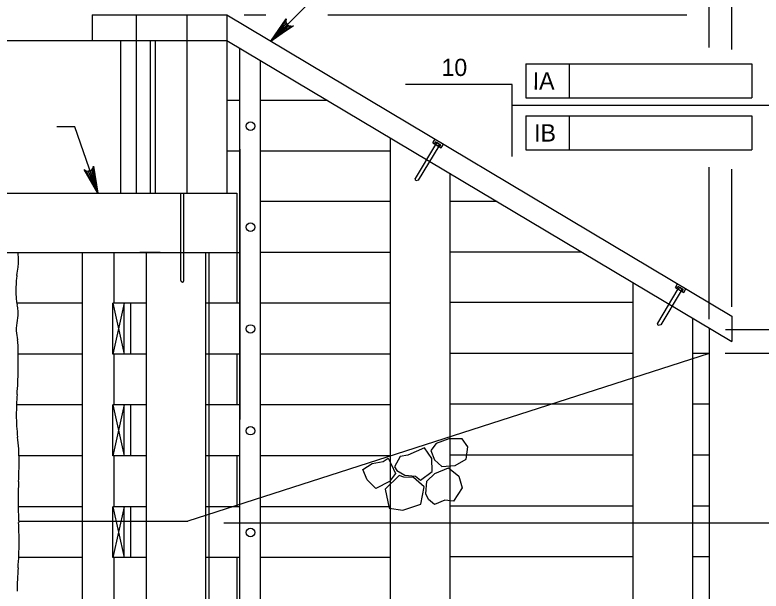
# Model space of a CAD drawing. Extents: x 638304 to 640306, y 296653 to 298435.
# Drawn here: x 638809.2 to 638938.9, y 296755.1 to 296855.2 of the extents above; entities that cross this region are included whole.
import ezdxf

# ---------------------------------------------------------------- set-up
doc = ezdxf.new("R2010")
doc.units = 0
for name, color, linetype in [('4', 7, 'Continuous'), ('Level 4', 7, 'Continuous'), ('Level 5', 7, 'Continuous')]:
    doc.layers.add(name, color=color, linetype=linetype)

# ---------------------------------------------------------------- blocks, each defined once
blk = doc.blocks.new('ROCK')
at = {"layer": '4'}
for points in [[(2.36725, 1.088), (2.2065, 0.82625), (2.378625, 0.506625), (2.66975, 0.3095), (3.128875, 0.403375), (3.48475, 0.6775), (3.4915, 1.123375), (3.25625, 1.36725), (2.783625, 1.308375)], [(1.10175, -0.02725), (1.4015, -0.159125), (1.78825, -0.148875), (1.980875, -0.266), (2.343375, 0.09475), (2.27875, 0.5505), (1.969375, 0.883), (1.4225, 0.553625), (1.152875, 0.479), (1.0105, 0.082)], [(0.74675, 0.359875), (0.882, 0.16), (1.072875, -0.144), (0.892, -0.457375), (0.448125, -0.758625), (0.1, -0.49325), (-0.095, -0.146375), (0.202875, 0.1025), (0.579125, 0.219875)], [(2.231375, -0.71725), (2.2025, -0.266375), (2.45475, 0.037125), (2.9085, 0.28875), (3.2995, 0.047625), (3.46875, -0.344), (3.231625, -0.855), (2.92, -0.860375), (2.5765, -1.054625), (2.340375, -0.904375)], [(1.2085, -0.192875), (0.778375, -0.737625), (1.008375, -1.391375), (1.48725, -1.396875), (2.09825, -1.106625), (2.133375, -0.486375), (1.723125, -0.203375), (1.37425, -0.239875)]]:
    blk.add_lwpolyline(points, close=True, dxfattribs=at)

msp = doc.modelspace()

# ---------------------------------------------------------------- linework, layer by layer
at = {"layer": 'Level 4'}
for p, q in [((638822.66, 296855.23), (638846.03, 296855.23)), ((638822.66, 296855.23), (638822.66, 296850.8)), ((638830.27, 296855.23), (638830.27, 296824.28)), ((638839.06, 296855.23), (638839.06, 296850.8)), ((638846.03, 296855.23), (638933.79, 296802.9)), ((638846.03, 296855.23), (638846.03, 296850.8)), ((638800.23, 296850.8), (638846.03, 296850.8)), ((638827.53, 296850.8), (638827.53, 296824.28)), ((638832.73, 296850.8), (638832.73, 296824.28)), ((638833.57, 296850.8), (638833.57, 296824.28)), ((638839.06, 296850.8), (638839.06, 296824.28)), ((638846.03, 296850.8), (638933.79, 296798.48)), ((638846.03, 296850.8), (638846.03, 296824.28)), ((638848.27, 296770.13), (638848.27, 296849.47)), ((638851.9, 296771.3), (638851.9, 296847.31)), ((638848.27, 296840.35), (638846.03, 296840.35)), ((638863.56, 296840.35), (638851.9, 296840.35)), ((638874.45, 296833.86), (638874.45, 296777.16)), ((638881.85, 296833.01), (638882.23, 296833.64)), ((638882.12, 296832.85), (638882.27, 296833.11)), ((638882.43, 296833.13), (638883.12, 296832.71)), ((638882.46, 296833.1), (638882.46, 296833.1)), ((638882.47, 296833.09), (638882.47, 296833.09)), ((638882.48, 296833.09), (638882.48, 296833.09)), ((638882.48, 296833.07), (638882.48, 296833.07)), ((638882.49, 296833.08), (638882.49, 296833.08)), ((638882.49, 296833.06), (638882.49, 296833.06)), ((638882.49, 296833.05), (638882.49, 296833.05)), ((638882.51, 296833.07), (638882.51, 296833.07)), ((638882.51, 296833.06), (638882.51, 296833.06)), ((638882.52, 296833.07), (638882.52, 296833.07)), ((638882.52, 296833.05), (638882.52, 296833.05)), ((638882.53, 296833.06), (638882.53, 296833.06)), ((638882.55, 296833.05), (638882.55, 296833.05)), ((638882.29, 296832.74), (638878.76, 296826.82)), ((638882.86, 296832.41), (638879.32, 296826.49)), ((638881.85, 296833.01), (638883.29, 296832.15)), ((638883.03, 296832.3), (638882.12, 296832.85)), ((638882.49, 296832.98), (638882.34, 296832.71)), ((638882.5, 296833.04), (638882.5, 296833.04)), ((638882.5, 296833.02), (638882.5, 296833.02)), ((638882.5, 296833.01), (638882.5, 296833.01)), ((638882.5, 296832.99), (638882.5, 296832.99)), ((638882.5, 296832.99), (638882.5, 296832.99)), ((638882.51, 296833.02), (638882.51, 296833.02)), ((638882.51, 296832.98), (638882.51, 296832.98)), ((638882.52, 296833.03), (638882.52, 296833.03)), ((638882.52, 296833.01), (638882.52, 296833.01)), ((638882.52, 296833), (638882.52, 296833)), ((638882.53, 296833.04), (638882.53, 296833.04)), ((638882.53, 296833.04), (638882.53, 296833.04)), ((638882.53, 296833.02), (638882.53, 296833.02)), ((638882.53, 296833.01), (638882.53, 296833.01)), ((638882.53, 296832.99), (638882.53, 296832.99)), ((638882.54, 296833.02), (638882.54, 296833.02)), ((638882.54, 296833), (638882.54, 296833)), ((638882.54, 296832.98), (638882.54, 296832.98)), ((638882.55, 296833.03), (638882.55, 296833.03)), ((638882.56, 296833.04), (638882.56, 296833.04)), ((638882.56, 296833.02), (638882.56, 296833.02)), ((638882.56, 296833.01), (638882.56, 296833.01)), ((638882.56, 296832.99), (638882.56, 296832.99)), ((638882.57, 296833.03), (638882.57, 296833.03)), ((638882.57, 296833.02), (638882.57, 296833.02)), ((638882.57, 296833), (638882.57, 296833)), ((638882.57, 296832.98), (638882.57, 296832.98)), ((638882.58, 296833.01), (638882.58, 296833.01)), ((638882.58, 296832.99), (638882.58, 296832.99)), ((638882.59, 296833.03), (638882.59, 296833.03)), ((638882.6, 296833.02), (638882.6, 296833.02)), ((638882.6, 296833), (638882.6, 296833)), ((638882.6, 296832.98), (638882.6, 296832.98)), ((638882.61, 296833.01), (638882.61, 296833.01)), ((638882.61, 296833), (638882.61, 296833)), ((638882.61, 296832.98), (638882.61, 296832.98)), ((638882.62, 296833), (638882.62, 296833)), ((638882.62, 296832.99), (638882.62, 296832.99)), ((638882.64, 296833), (638882.64, 296833)), ((638882.64, 296832.98), (638882.64, 296832.98)), ((638882.65, 296832.99), (638882.65, 296832.99)), ((638882.65, 296832.97), (638882.65, 296832.97)), ((638882.66, 296832.98), (638882.66, 296832.98)), ((638882.67, 296832.97), (638882.67, 296832.97)), ((638882.69, 296832.97), (638882.69, 296832.97)), ((638882.7, 296832.96), (638882.7, 296832.96)), ((638882.71, 296832.95), (638882.71, 296832.95)), ((638882.95, 296832.7), (638882.79, 296832.44)), ((638882.82, 296832.88), (638882.82, 296832.88)), ((638882.84, 296832.87), (638882.84, 296832.87)), ((638882.85, 296832.87), (638882.85, 296832.87)), ((638882.86, 296832.86), (638882.86, 296832.86)), ((638882.87, 296832.84), (638882.87, 296832.84)), ((638882.88, 296832.85), (638882.88, 296832.85)), ((638882.89, 296832.85), (638882.89, 296832.85)), ((638882.89, 296832.83), (638882.89, 296832.83)), ((638882.9, 296832.84), (638882.9, 296832.84)), ((638882.9, 296832.82), (638882.9, 296832.82)), ((638882.9, 296832.8), (638882.9, 296832.8)), ((638882.91, 296832.83), (638882.91, 296832.83)), ((638882.91, 296832.81), (638882.91, 296832.81)), ((638882.91, 296832.8), (638882.91, 296832.8)), ((638882.92, 296832.81), (638882.92, 296832.81)), ((638882.92, 296832.79), (638882.92, 296832.79)), ((638882.92, 296832.77), (638882.92, 296832.77)), ((638882.93, 296832.82), (638882.93, 296832.82)), ((638882.93, 296832.76), (638882.93, 296832.76)), ((638882.93, 296832.75), (638882.93, 296832.75)), ((638882.94, 296832.81), (638882.94, 296832.81)), ((638882.94, 296832.8), (638882.94, 296832.8)), ((638882.94, 296832.78), (638882.94, 296832.78)), ((638882.94, 296832.72), (638882.94, 296832.72)), ((638882.95, 296832.81), (638882.95, 296832.81)), ((638882.95, 296832.79), (638882.95, 296832.79)), ((638882.95, 296832.77), (638882.95, 296832.77)), ((638882.95, 296832.76), (638882.95, 296832.76)), ((638882.95, 296832.74), (638882.95, 296832.74)), ((638882.96, 296832.8), (638882.96, 296832.8)), ((638882.96, 296832.78), (638882.96, 296832.78)), ((638882.96, 296832.77), (638882.96, 296832.77)), ((638882.96, 296832.75), (638882.96, 296832.75)), ((638882.96, 296832.74), (638882.96, 296832.74)), ((638882.96, 296832.72), (638882.96, 296832.72)), ((638882.97, 296832.76), (638882.97, 296832.76)), ((638882.97, 296832.74), (638882.97, 296832.74)), ((638882.97, 296832.73), (638882.97, 296832.73)), ((638882.98, 296832.79), (638882.98, 296832.79)), ((638882.98, 296832.77), (638882.98, 296832.77)), ((638882.98, 296832.74), (638882.98, 296832.74)), ((638882.99, 296832.79), (638882.99, 296832.79)), ((638882.99, 296832.77), (638882.99, 296832.77)), ((638882.99, 296832.75), (638882.99, 296832.75)), ((638883, 296832.78), (638883, 296832.78)), ((638883, 296832.76), (638883, 296832.76)), ((638883, 296832.74), (638883, 296832.74)), ((638883.01, 296832.75), (638883.01, 296832.75)), ((638883.01, 296832.74), (638883.01, 296832.74)), ((638883.02, 296832.77), (638883.02, 296832.77)), ((638883.03, 296832.76), (638883.03, 296832.76)), ((638883.03, 296832.75), (638883.03, 296832.75)), ((638883.03, 296832.3), (638883.19, 296832.56)), ((638883.04, 296832.75), (638883.04, 296832.75)), ((638883.04, 296832.74), (638883.04, 296832.74)), ((638883.05, 296832.75), (638883.05, 296832.75)), ((638883.07, 296832.74), (638883.07, 296832.74)), ((638883.08, 296832.73), (638883.08, 296832.73)), ((638883.29, 296832.15), (638883.67, 296832.79)), ((638848.27, 296831.58), (638846.03, 296831.58)), ((638874.45, 296831.58), (638851.9, 296831.58)), ((638878.86, 296826.38), (638878.76, 296826.82)), ((638884.77, 296827.71), (638884.77, 296781.89)), ((638879.32, 296826.49), (638878.86, 296826.38)), ((638797.26, 296824.28), (638847.75, 296824.28)), ((638838.03, 296809.05), (638838.03, 296824.28)), ((638838.58, 296809.05), (638838.58, 296824.28)), ((638847.75, 296824.28), (638847.75, 296805.13)), ((638874.45, 296822.81), (638851.9, 296822.81)), ((638893.02, 296822.79), (638884.77, 296822.79)), ((638884.77, 296816.54), (638884.77, 296811.86)), ((638798.82, 296813.97), (638848.27, 296813.97)), ((638820.88, 296813.97), (638820.88, 296767.24)), ((638826.38, 296813.97), (638826.38, 296805.13)), ((638834.48, 296813.97), (638830.93, 296813.97)), ((638832.01, 296813.97), (638832.01, 296767.24)), ((638842.32, 296813.97), (638842.32, 296768.64)), ((638842.93, 296813.97), (638842.93, 296734.39)), ((638874.45, 296813.97), (638851.9, 296813.97)), ((638907.73, 296814.02), (638884.77, 296814.02)), ((638916.63, 296808.71), (638916.63, 296792.13)), ((638924.01, 296807.87), (638924.39, 296808.51)), ((638924.45, 296807.6), (638920.92, 296801.68)), ((638925.01, 296807.27), (638921.48, 296801.35)), ((638924.01, 296807.87), (638925.45, 296807.01)), ((638924.28, 296807.71), (638924.43, 296807.97)), ((638925.19, 296807.17), (638924.28, 296807.71)), ((638924.65, 296807.84), (638924.5, 296807.58)), ((638924.59, 296807.99), (638925.28, 296807.57)), ((638924.62, 296807.97), (638924.62, 296807.97)), ((638924.63, 296807.96), (638924.63, 296807.96)), ((638924.64, 296807.95), (638924.64, 296807.95)), ((638924.64, 296807.93), (638924.64, 296807.93)), ((638924.65, 296807.94), (638924.65, 296807.94)), ((638924.65, 296807.93), (638924.65, 296807.93)), ((638924.65, 296807.91), (638924.65, 296807.91)), ((638924.66, 296807.9), (638924.66, 296807.9)), ((638924.66, 296807.88), (638924.66, 296807.88)), ((638924.66, 296807.87), (638924.66, 296807.87)), ((638924.66, 296807.85), (638924.66, 296807.85)), ((638924.66, 296807.85), (638924.66, 296807.85)), ((638924.67, 296807.93), (638924.67, 296807.93)), ((638924.67, 296807.92), (638924.67, 296807.92)), ((638924.67, 296807.88), (638924.67, 296807.88)), ((638924.68, 296807.93), (638924.68, 296807.93)), ((638924.68, 296807.91), (638924.68, 296807.91)), ((638924.68, 296807.9), (638924.68, 296807.9)), ((638924.68, 296807.88), (638924.68, 296807.88)), ((638924.68, 296807.86), (638924.68, 296807.86)), ((638924.68, 296807.84), (638924.68, 296807.84)), ((638924.69, 296807.92), (638924.69, 296807.92)), ((638924.69, 296807.9), (638924.69, 296807.9)), ((638924.69, 296807.9), (638924.69, 296807.9)), ((638924.69, 296807.89), (638924.69, 296807.89)), ((638924.69, 296807.87), (638924.69, 296807.87)), ((638924.69, 296807.85), (638924.69, 296807.85)), ((638924.7, 296807.91), (638924.7, 296807.91)), ((638924.7, 296807.9), (638924.7, 296807.9)), ((638924.7, 296807.88), (638924.7, 296807.88)), ((638924.7, 296807.86), (638924.7, 296807.86)), ((638924.7, 296807.85), (638924.7, 296807.85)), ((638924.72, 296807.9), (638924.72, 296807.9)), ((638924.72, 296807.89), (638924.72, 296807.89)), ((638924.72, 296807.87), (638924.72, 296807.87)), ((638924.72, 296807.85), (638924.72, 296807.85)), ((638924.73, 296807.9), (638924.73, 296807.9)), ((638924.73, 296807.88), (638924.73, 296807.88)), ((638924.73, 296807.86), (638924.73, 296807.86)), ((638924.73, 296807.85), (638924.73, 296807.85)), ((638924.74, 296807.89), (638924.74, 296807.89)), ((638924.74, 296807.87), (638924.74, 296807.87)), ((638924.74, 296807.86), (638924.74, 296807.86)), ((638924.75, 296807.86), (638924.75, 296807.86)), ((638924.75, 296807.85), (638924.75, 296807.85)), ((638924.76, 296807.88), (638924.76, 296807.88)), ((638924.77, 296807.87), (638924.77, 296807.87)), ((638924.77, 296807.86), (638924.77, 296807.86)), ((638924.77, 296807.84), (638924.77, 296807.84)), ((638924.78, 296807.87), (638924.78, 296807.87)), ((638924.78, 296807.85), (638924.78, 296807.85)), ((638924.79, 296807.86), (638924.79, 296807.86)), ((638924.79, 296807.84), (638924.79, 296807.84)), ((638924.81, 296807.85), (638924.81, 296807.85)), ((638924.81, 296807.83), (638924.81, 296807.83)), ((638924.82, 296807.84), (638924.82, 296807.84)), ((638924.83, 296807.84), (638924.83, 296807.84)), ((638924.84, 296807.83), (638924.84, 296807.83)), ((638924.86, 296807.82), (638924.86, 296807.82)), ((638924.87, 296807.81), (638924.87, 296807.81)), ((638925.11, 296807.57), (638924.95, 296807.3)), ((638924.99, 296807.75), (638924.99, 296807.75)), ((638925, 296807.74), (638925, 296807.74)), ((638925.01, 296807.73), (638925.01, 296807.73)), ((638925.02, 296807.72), (638925.02, 296807.72)), ((638925.03, 296807.7), (638925.03, 296807.7)), ((638925.04, 296807.71), (638925.04, 296807.71)), ((638925.05, 296807.71), (638925.05, 296807.71)), ((638925.05, 296807.69), (638925.05, 296807.69)), ((638925.06, 296807.7), (638925.06, 296807.7)), ((638925.06, 296807.68), (638925.06, 296807.68)), ((638925.06, 296807.67), (638925.06, 296807.67)), ((638925.07, 296807.69), (638925.07, 296807.69)), ((638925.07, 296807.68), (638925.07, 296807.68)), ((638925.07, 296807.66), (638925.07, 296807.66)), ((638925.08, 296807.67), (638925.08, 296807.67)), ((638925.08, 296807.65), (638925.08, 296807.65)), ((638925.08, 296807.64), (638925.08, 296807.64)), ((638925.09, 296807.69), (638925.09, 296807.69)), ((638925.09, 296807.63), (638925.09, 296807.63)), ((638925.09, 296807.61), (638925.09, 296807.61)), ((638925.1, 296807.68), (638925.1, 296807.68)), ((638925.1, 296807.66), (638925.1, 296807.66)), ((638925.1, 296807.64), (638925.1, 296807.64)), ((638925.1, 296807.59), (638925.1, 296807.59)), ((638925.11, 296807.67), (638925.11, 296807.67)), ((638925.11, 296807.65), (638925.11, 296807.65)), ((638925.11, 296807.64), (638925.11, 296807.64)), ((638925.11, 296807.62), (638925.11, 296807.62)), ((638925.11, 296807.6), (638925.11, 296807.6)), ((638925.12, 296807.66), (638925.12, 296807.66)), ((638925.12, 296807.65), (638925.12, 296807.65)), ((638925.12, 296807.63), (638925.12, 296807.63)), ((638925.12, 296807.61), (638925.12, 296807.61)), ((638925.12, 296807.6), (638925.12, 296807.6)), ((638925.12, 296807.58), (638925.12, 296807.58)), ((638925.13, 296807.62), (638925.13, 296807.62)), ((638925.13, 296807.61), (638925.13, 296807.61)), ((638925.13, 296807.59), (638925.13, 296807.59)), ((638925.14, 296807.65), (638925.14, 296807.65)), ((638925.14, 296807.64), (638925.14, 296807.64)), ((638925.15, 296807.65), (638925.15, 296807.65)), ((638925.15, 296807.63), (638925.15, 296807.63)), ((638925.15, 296807.61), (638925.15, 296807.61)), ((638925.15, 296807.6), (638925.15, 296807.6)), ((638925.16, 296807.64), (638925.16, 296807.64)), ((638925.16, 296807.62), (638925.16, 296807.62)), ((638925.16, 296807.61), (638925.16, 296807.61)), ((638925.17, 296807.63), (638925.17, 296807.63)), ((638925.17, 296807.62), (638925.17, 296807.62)), ((638925.17, 296807.6), (638925.17, 296807.6)), ((638925.19, 296807.62), (638925.19, 296807.62)), ((638925.19, 296807.61), (638925.19, 296807.61)), ((638925.19, 296807.17), (638925.35, 296807.43)), ((638925.2, 296807.62), (638925.2, 296807.62)), ((638925.2, 296807.6), (638925.2, 296807.6)), ((638925.21, 296807.61), (638925.21, 296807.61)), ((638925.22, 296807.6), (638925.22, 296807.6)), ((638925.24, 296807.59), (638925.24, 296807.59)), ((638925.45, 296807.01), (638925.83, 296807.65)), ((638820.88, 296805.13), (638809.54, 296805.13)), ((638826.21, 296796.28), (638826.21, 296805.13)), ((638826.21, 296805.13), (638828.21, 296796.28)), ((638828.21, 296805.13), (638826.21, 296796.28)), ((638832.01, 296805.13), (638826.21, 296805.13)), ((638828.21, 296796.28), (638828.21, 296805.13)), ((638829.34, 296796.28), (638829.34, 296805.13)), ((638832.01, 296805.13), (638830.93, 296805.13)), ((638848.27, 296805.13), (638842.32, 296805.13)), ((638874.45, 296805.13), (638851.9, 296805.13)), ((638916.63, 296805.24), (638884.77, 296805.24)), ((638926.95, 296802.56), (638926.95, 296795.5)), ((638933.79, 296802.9), (638933.79, 296798.48)), ((638921.02, 296801.25), (638920.92, 296801.68)), ((638921.48, 296801.35), (638921.02, 296801.25)), ((638929.9, 296800.8), (638929.9, 296796.4)), ((638820.88, 296796.28), (638809.79, 296796.28)), ((638832.01, 296796.28), (638826.21, 296796.28)), ((638826.38, 296796.28), (638826.38, 296787.44)), ((638929.9, 296796.4), (638839.27, 296767.24)), ((638848.27, 296796.28), (638842.32, 296796.28)), ((638847.75, 296796.28), (638847.75, 296787.44)), ((638874.45, 296796.28), (638851.9, 296796.28)), ((638916.63, 296796.4), (638884.77, 296796.4)), ((638929.9, 296796.4), (638926.95, 296796.4)), ((638926.95, 296795.57), (638926.95, 296723.08)), ((638929.9, 296796.4), (638929.9, 296734.51)), ((638916.63, 296792.13), (638916.63, 296722.8)), ((638820.88, 296787.44), (638809.49, 296787.44)), ((638828.21, 296787.44), (638826.21, 296778.6)), ((638826.21, 296787.44), (638828.21, 296778.6)), ((638826.21, 296778.6), (638826.21, 296787.44)), ((638832.01, 296787.44), (638826.21, 296787.44)), ((638828.21, 296778.6), (638828.21, 296787.44)), ((638829.34, 296778.6), (638829.34, 296787.44)), ((638848.27, 296787.44), (638842.32, 296787.44)), ((638874.45, 296787.44), (638851.9, 296787.44)), ((638902.42, 296787.56), (638884.77, 296787.56)), ((638916.64, 296787.56), (638902.42, 296787.56)), ((638929.9, 296787.56), (638926.95, 296787.56)), ((638884.77, 296781.89), (638884.77, 296723.08)), ((638820.88, 296778.6), (638809.92, 296778.6)), ((638832.01, 296778.6), (638826.21, 296778.6)), ((638826.38, 296778.6), (638826.38, 296769.76)), ((638848.27, 296778.6), (638842.32, 296778.6)), ((638847.75, 296778.6), (638847.75, 296769.76)), ((638874.45, 296778.6), (638851.9, 296778.6)), ((638916.63, 296778.72), (638884.77, 296778.72)), ((638929.9, 296778.72), (638926.95, 296778.72)), ((638874.45, 296777.16), (638874.45, 296722.8)), ((638851.9, 296734.39), (638851.9, 296771.3)), ((638820.88, 296769.76), (638809.78, 296769.76)), ((638832.01, 296769.76), (638826.21, 296769.76)), ((638828.21, 296769.76), (638826.21, 296760.92)), ((638826.21, 296769.76), (638828.21, 296760.92)), ((638826.21, 296760.92), (638826.21, 296769.76)), ((638828.21, 296760.92), (638828.21, 296769.76)), ((638829.34, 296760.92), (638829.34, 296769.76)), ((638848.27, 296769.76), (638842.32, 296769.76)), ((638848.27, 296734.39), (638848.27, 296770.13)), ((638874.45, 296769.76), (638851.9, 296769.76)), ((638916.63, 296769.88), (638884.77, 296769.88)), ((638929.9, 296769.88), (638926.95, 296769.88)), ((638842.32, 296768.64), (638842.32, 296722.69)), ((638809.84, 296767.24), (638839.27, 296767.24)), ((638820.88, 296767.24), (638820.88, 296734.39)), ((638832.01, 296767.24), (638832.01, 296722.69)), ((638820.88, 296760.92), (638809.86, 296760.92)), ((638832.01, 296760.92), (638826.21, 296760.92)), ((638826.38, 296760.92), (638826.38, 296752.08)), ((638848.27, 296760.92), (638842.32, 296760.92)), ((638847.75, 296760.92), (638847.75, 296752.08)), ((638874.45, 296760.92), (638851.9, 296760.92)), ((638916.63, 296761.04), (638884.77, 296761.04)), ((638929.9, 296761.04), (638926.95, 296761.04))]:
    msp.add_line(p, q, dxfattribs=at)
for centre in [(638850.16, 296835.89), (638850.16, 296818.34), (638850.16, 296800.65), (638850.16, 296782.97), (638850.16, 296765.29)]:
    msp.add_circle(centre, 0.737, dxfattribs=at)
for centre, radius, start, end in [((638882.36, 296833.01), 0.134, 346.6464, 131.7428), ((638882.55, 296832.56), 0.423, 20.2446, 98.1446), ((638883.04, 296832.59), 0.148, 61.0217, 127.9076), ((638883.04, 296832.59), 0.148, 350.4815, 61.0216), ((638788.47, 296812.36), 21.36, 0, 4.3004), ((638802.25, 296812.36), 7.58, 352.7773, 0), ((638777.11, 296815.55), 32.92, 350.2251, 352.7773), ((638819.43, 296808.26), 10.03, 170.2251, 174.8504), ((638827.23, 296807.56), 17.85, 174.8504, 180), ((638838.31, 296809.09), 0.279, 188.6735, 351.3265), ((638831.3, 296807.56), 21.93, 180, 184.6462), ((638924.52, 296807.87), 0.134, 346.6464, 131.7428), ((638924.71, 296807.42), 0.423, 20.2446, 98.1446), ((638925.2, 296807.45), 0.148, 61.0217, 127.9076), ((638925.2, 296807.45), 0.148, 350.4815, 61.0216), ((638815.25, 296806.25), 5.83, 184.6462, 194.0958), ((638803.5, 296803.3), 6.29, 5.005, 14.0958), ((638804.78, 296803.41), 5.01, 345.3447, 5.005), ((638815.25, 296800.67), 5.82, 165.3447, 183.5807), ((638821.84, 296801.09), 12.42, 183.5807, 190.7194), ((638802.2, 296797.37), 7.57, 1.5728, 10.7194), ((638753.94, 296796.04), 55.85, 0, 1.5729), ((638642.85, 296796.04), 166.94, 359.0903, 0), ((638735.1, 296794.58), 74.68, 355.9277, 359.0903), ((638866.68, 296785.21), 57.24, 175.9277, 179.5403), ((638837.98, 296785.44), 28.53, 179.5403, 187.1963), ((638777.07, 296777.75), 32.86, 0.063, 7.1963), ((638735.66, 296777.7), 74.27, 357.2609, 0.063), ((638876.77, 296770.95), 67, 177.2609, 180.2111), ((638902.55, 296771.05), 92.78, 180.2111, 182.5002), ((638733.03, 296763.64), 76.9, 359.9858, 2.5002), ((638753.16, 296763.64), 56.77, 355.4372, 359.9858), ((638854.98, 296755.51), 45.37, 175.4372, 180.5256)]:
    msp.add_arc(centre, radius, start, end, dxfattribs=at)
at = {"layer": 'Level 5'}
for p, q in [((638853.71, 296850.65), (638881.18, 296878.45)), ((638929.9, 296849.58), (638929.9, 296861.94)), ((638933.79, 296849.25), (638933.79, 296861.62)), ((638849.07, 296855.23), (638852.82, 296855.23)), ((638863.57, 296855.23), (638925.98, 296855.23)), ((638897.99, 296846.72), (638937.29, 296846.72)), ((638897.99, 296846.72), (638897.99, 296840.83)), ((638905.54, 296846.72), (638905.54, 296840.83)), ((638937.29, 296846.72), (638937.29, 296840.83)), ((638895.65, 296843.12), (638877.1, 296843.12)), ((638895.65, 296830.6), (638895.65, 296843.12)), ((638897.99, 296840.83), (638937.29, 296840.83)), ((638970.34, 296839.47), (638895.65, 296839.47)), ((638897.99, 296837.68), (638897.99, 296831.78)), ((638897.99, 296837.68), (638937.29, 296837.68)), ((638905.54, 296837.68), (638905.54, 296831.78)), ((638937.29, 296837.68), (638937.29, 296831.78)), ((638848.27, 296831.92), (638848.27, 296784.92)), ((638897.99, 296831.78), (638937.29, 296831.78)), ((638929.9, 296802.34), (638929.9, 296828.75)), ((638933.79, 296804.49), (638933.79, 296828.42)), ((638932.72, 296800.58), (639033.98, 296800.58)), ((638940.93, 296796.4), (638932.66, 296796.4)), ((638940.93, 296766.88), (638845.53, 296766.88))]:
    msp.add_line(p, q, dxfattribs=at)
for points in [[(638853.71, 296850.65), (638856.36, 296854.57), (638856.29, 296854.14), (638856.38, 296853.79), (638856.56, 296853.53), (638856.82, 296853.35), (638857.17, 296853.26), (638857.6, 296853.34), (638853.71, 296850.65), (638857.17, 296853.26), (638856.82, 296853.35), (638853.71, 296850.65), (638856.56, 296853.53), (638856.38, 296853.79), (638853.71, 296850.65), (638856.29, 296854.14)], [(638823.6, 296824.28), (638819.62, 296835.79), (638816.5, 296835.79)], [(638823.6, 296824.28), (638821.24, 296828.39), (638821.6, 296828.13), (638821.95, 296828.06), (638822.26, 296828.11), (638822.54, 296828.26), (638822.77, 296828.54), (638822.89, 296828.96), (638823.6, 296824.28), (638822.77, 296828.54), (638822.54, 296828.26), (638823.6, 296824.28), (638822.26, 296828.11), (638821.95, 296828.06), (638823.6, 296824.28), (638821.6, 296828.13)]]:
    msp.add_lwpolyline(points, dxfattribs=at)
for points in [[(638856.04, 296852.33), (638855.36, 296852.99), (638853.71, 296850.65)], [(638823.6, 296824.28), (638822.86, 296827.14), (638822.39, 296826.98)]]:
    msp.add_lwpolyline(points, close=True, dxfattribs=at)

# ---------------------------------------------------------------- block references
at = {"layer": 'Level 5', "xscale": 4.911876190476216, "yscale": 4.911876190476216, "rotation": -7.30063298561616}
msp.add_blockref('ROCK', (638870.23, 296776.9), dxfattribs=at)

# ---------------------------------------------------------------- texts
at = {"layer": 'Level 5'}
msp.add_text('10', height=3, dxfattribs=at).set_placement((638883.35, 296844.62))
for s, p in [('IA', (638899.2, 296842.27)), ('IB', (638899.45, 296833.23))]:
    msp.add_text(s, height=3, rotation=359.9382, dxfattribs=at).set_placement(p)

doc.saveas('drawing.dxf')
